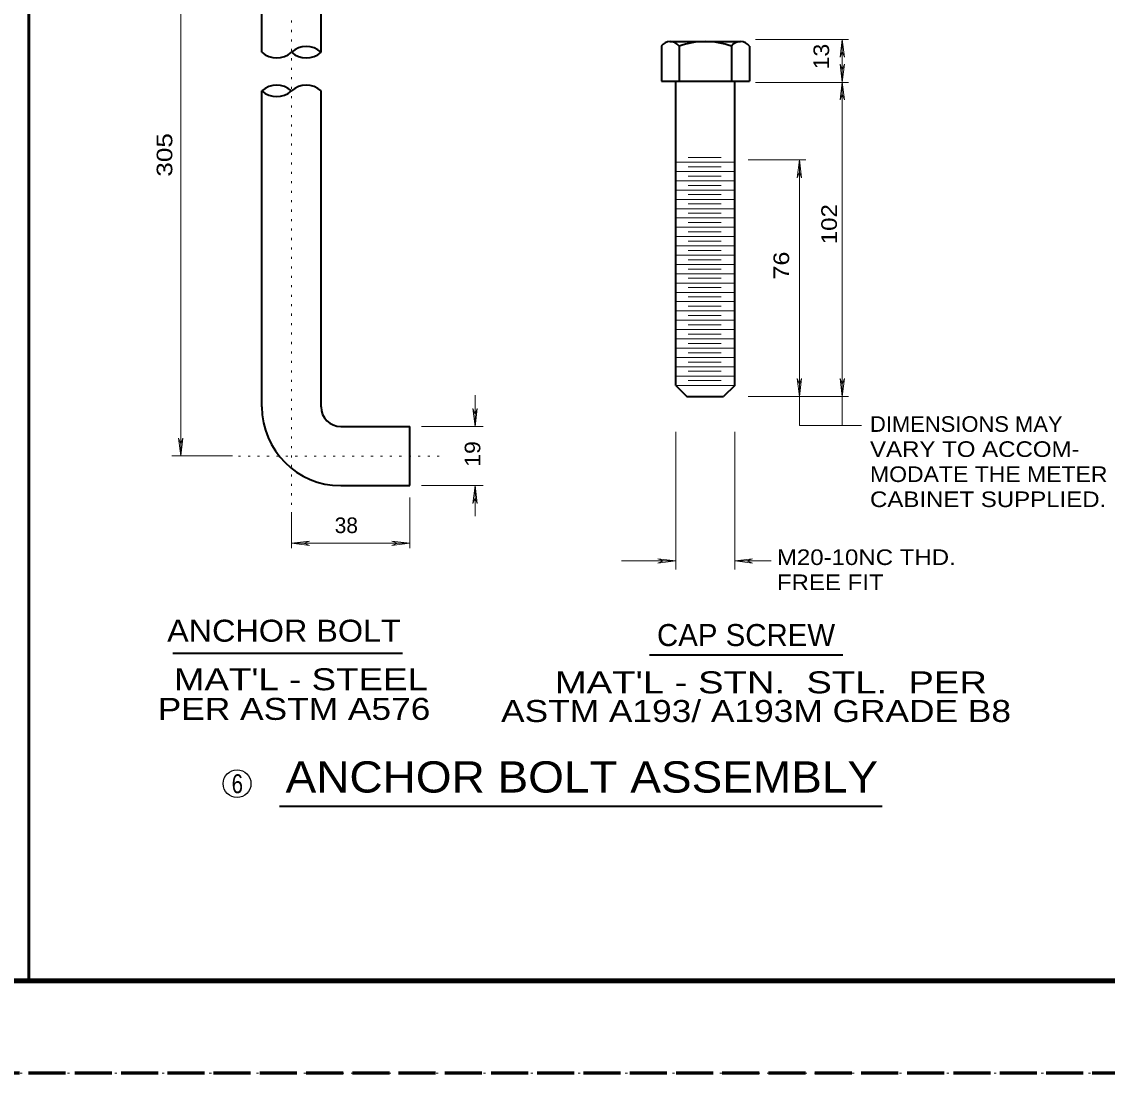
# Model space of a CAD drawing. Extents: x 312583 to 312854, y 144419 to 144597.
# Drawn here: x 312660.6 to 312713.4, y 144418.6 to 144469.7 of the extents above; entities that cross this region are included whole.
import ezdxf
from ezdxf.enums import TextEntityAlignment as Align

# ---------------------------------------------------------------- set-up
doc = ezdxf.new("R2010")
doc.units = 0
doc.header["$LTSCALE"] = 0.3
doc.linetypes.add('DOTTED', pattern=[1.5, 0.3, -1.2])
doc.linetypes.add('LONG_DASHED', pattern=[7.5, 6, -1.5])
for name, color, linetype, lineweight in [('1', 7, 'Continuous', 25), ('2', 7, 'Continuous', 13), ('63', 7, 'DOTTED', 13)]:
    doc.layers.add(name, color=color, linetype=linetype, lineweight=lineweight)

msp = doc.modelspace()

# ---------------------------------------------------------------- linework, layer by layer
at = {"layer": '1', "lineweight": 53}
msp.add_line((312660.9631, 144423.0846), (312660.9631, 144506.4889), dxfattribs=at)
at = {"layer": '1', "linetype": 'DOTTED', "lineweight": 13}
for p, q in [((312673.7418, 144445.7806), (312673.7418, 144479.2763)), ((312671.1658, 144448.6096), (312680.9715, 144448.6096))]:
    msp.add_line(p, q, dxfattribs=at)
at = {"layer": '1', "lineweight": 40}
for p, q in [((312672.3005, 144468.2593), (312672.3005, 144477.444)), ((312675.1755, 144468.2593), (312675.1755, 144477.375)), ((312691.7355, 144468.5506), (312691.7355, 144466.8486)), ((312692.1495, 144468.773), (312695.5842, 144468.773)), ((312696.0212, 144468.5506), (312696.0212, 144466.8486)), ((312691.7355, 144466.8486), (312696.0212, 144466.8486)), ((312692.4332, 144452.052), (312692.4332, 144466.8486)), ((312695.3082, 144452.052), (312695.3082, 144466.8486)), ((312672.3005, 144451.0093), (312672.3005, 144466.381)), ((312675.1755, 144451.0093), (312675.1755, 144466.381)), ((312692.4332, 144452.052), (312692.9698, 144451.5153)), ((312695.3082, 144452.052), (312694.7638, 144451.5153)), ((312692.9698, 144451.5153), (312694.7638, 144451.5153)), ((312676.1338, 144450.051), (312679.4918, 144450.051)), ((312679.4918, 144447.176), (312679.4918, 144450.051)), ((312676.1338, 144447.176), (312679.4918, 144447.176)), ((312673.1515, 144431.5743), (312702.4842, 144431.5743))]:
    msp.add_line(p, q, dxfattribs=at)
at = {"layer": '1', "lineweight": 13}
for p, q in [((312693.0388, 144463.138), (312694.6488, 144463.138)), ((312692.4332, 144462.908), (312695.3082, 144462.908)), ((312693.0388, 144462.6856), (312694.6488, 144462.6856)), ((312692.4332, 144462.4556), (312695.3082, 144462.4556)), ((312692.4332, 144462.0033), (312695.3082, 144462.0033)), ((312693.0388, 144462.2333), (312694.6488, 144462.2333)), ((312692.4332, 144461.551), (312695.3082, 144461.551)), ((312693.0388, 144461.781), (312694.6488, 144461.781)), ((312692.4332, 144461.0986), (312695.3082, 144461.0986)), ((312693.0388, 144461.3286), (312694.6488, 144461.3286)), ((312692.4332, 144460.6463), (312695.3082, 144460.6463)), ((312693.0388, 144460.8763), (312694.6488, 144460.8763)), ((312693.0388, 144460.424), (312694.6488, 144460.424)), ((312692.4332, 144460.194), (312695.3082, 144460.194)), ((312693.0388, 144459.9716), (312694.6488, 144459.9716)), ((312692.4332, 144459.7416), (312695.3082, 144459.7416)), ((312693.0388, 144459.5193), (312694.6488, 144459.5193)), ((312692.4332, 144459.2893), (312695.3082, 144459.2893)), ((312692.4332, 144458.837), (312695.3082, 144458.837)), ((312693.0388, 144459.067), (312694.6488, 144459.067)), ((312692.4332, 144458.3846), (312695.3082, 144458.3846)), ((312693.0388, 144458.6146), (312694.6488, 144458.6146)), ((312692.4332, 144457.9323), (312695.3082, 144457.9323)), ((312693.0388, 144458.1623), (312694.6488, 144458.1623)), ((312692.4332, 144457.48), (312695.3082, 144457.48)), ((312693.0388, 144457.71), (312694.6488, 144457.71)), ((312693.0388, 144457.2576), (312694.6488, 144457.2576)), ((312692.4332, 144457.0276), (312695.3082, 144457.0276)), ((312693.0388, 144456.8053), (312694.6488, 144456.8053)), ((312692.4332, 144456.5753), (312695.3082, 144456.5753)), ((312693.0388, 144456.353), (312694.6488, 144456.353)), ((312692.4332, 144456.123), (312695.3082, 144456.123)), ((312692.4332, 144455.6706), (312695.3082, 144455.6706)), ((312693.0388, 144455.9006), (312694.6488, 144455.9006)), ((312692.4332, 144455.2183), (312695.3082, 144455.2183)), ((312693.0388, 144455.4483), (312694.6488, 144455.4483)), ((312692.4332, 144454.766), (312695.3082, 144454.766)), ((312693.0388, 144454.996), (312694.6488, 144454.996)), ((312692.4332, 144454.3136), (312695.3082, 144454.3136)), ((312693.0388, 144454.5436), (312694.6488, 144454.5436)), ((312693.0388, 144454.0913), (312694.6488, 144454.0913)), ((312692.4332, 144453.8613), (312695.3082, 144453.8613)), ((312693.0388, 144453.639), (312694.6488, 144453.639)), ((312692.4332, 144453.409), (312695.3082, 144453.409)), ((312693.0388, 144453.1866), (312694.6488, 144453.1866)), ((312692.4332, 144452.9566), (312695.3082, 144452.9566)), ((312692.4332, 144452.5043), (312695.3082, 144452.5043)), ((312693.0388, 144452.7343), (312694.6488, 144452.7343)), ((312692.4332, 144452.052), (312695.3082, 144452.052)), ((312693.0388, 144452.282), (312694.6488, 144452.282))]:
    msp.add_line(p, q, dxfattribs=at)
at = {"layer": '1', "lineweight": 35}
for p, q in [((312667.9639, 144439.0157), (312679.1343, 144439.0157)), ((312691.164, 144438.9409), (312700.5599, 144438.9409))]:
    msp.add_line(p, q, dxfattribs=at)
at = {"layer": '1', "lineweight": 158}
msp.add_line((312616.5, 144423.0846), (312849, 144423.0846), dxfattribs=at)
at = {"layer": '1', "linetype": 'LONG_DASHED', "lineweight": 60}
msp.add_line((312851.75, 144418.5846), (312583.526, 144418.5846), dxfattribs=at)
at = {"layer": '1', "lineweight": 40}
for centre, radius, start, end in [((312674.4568, 144467.4629), 1.0728, 47.93289, 132.06711), ((312692.1629, 144468.2491), 0.524, 34.61518, 145.38482), ((312693.8707, 144465.0576), 3.7154, 69.90536, 110.09465), ((312695.5822, 144468.2414), 0.5316, 35.06631, 144.93368), ((312673.0193, 144469.0557), 1.0728, 227.93289, 312.06711), ((312674.4568, 144469.0557), 1.0728, 227.93289, 312.06711), ((312673.0193, 144465.5808), 1.0728, 47.93289, 132.06711), ((312673.0193, 144467.1735), 1.0728, 227.93289, 312.06711), ((312674.4568, 144465.5808), 1.0728, 47.93289, 132.06711), ((312676.1338, 144451.0055), 3.8333, 180, 270), ((312676.1338, 144451.0055), 0.9583, 180, 270)]:
    msp.add_arc(centre, radius, start, end, dxfattribs=at)
at = {"layer": '2'}
for p, q in [((312668.3522, 144448.6173), (312668.3522, 144477.8273)), ((312700.8435, 144468.8803), (312696.3125, 144468.8803)), ((312700.5368, 144468.8803), (312700.4295, 144468.014)), ((312700.5368, 144468.8803), (312700.6442, 144468.014)), ((312700.5368, 144466.8026), (312700.5368, 144468.8803)), ((312700.4295, 144468.014), (312700.5368, 144468.29)), ((312700.6442, 144468.014), (312700.5368, 144468.29)), ((312700.4295, 144467.669), (312700.5368, 144467.393)), ((312700.5368, 144466.8026), (312700.4295, 144467.669)), ((312700.6442, 144467.669), (312700.5368, 144467.393)), ((312700.5368, 144466.8026), (312700.6442, 144467.669)), ((312700.8435, 144466.7796), (312696.3125, 144466.7796)), ((312700.5368, 144466.8026), (312700.4295, 144465.9363)), ((312700.5368, 144466.8026), (312700.6442, 144465.9363)), ((312700.5368, 144450.097), (312700.5368, 144466.7796)), ((312700.4295, 144465.9363), (312700.5368, 144466.2123)), ((312700.6442, 144465.9363), (312700.5368, 144466.2123)), ((312698.7658, 144463.0153), (312695.9522, 144463.0153)), ((312698.4515, 144463.0153), (312698.3442, 144462.149)), ((312698.4515, 144450.097), (312698.4515, 144463.0153)), ((312698.4515, 144463.0153), (312698.5588, 144462.149)), ((312698.3442, 144462.149), (312698.4515, 144462.425)), ((312698.5588, 144462.149), (312698.4515, 144462.425)), ((312698.3442, 144452.3816), (312698.4515, 144452.1056)), ((312698.4515, 144451.5153), (312698.3442, 144452.3816)), ((312698.5588, 144452.3816), (312698.4515, 144452.1056)), ((312698.4515, 144451.5153), (312698.5588, 144452.3816)), ((312700.4295, 144452.3816), (312700.5368, 144452.1056)), ((312700.5368, 144451.5153), (312700.4295, 144452.3816)), ((312700.6442, 144452.3816), (312700.5368, 144452.1056)), ((312700.5368, 144451.5153), (312700.6442, 144452.3816)), ((312682.6735, 144450.051), (312682.6735, 144451.5766)), ((312700.8435, 144451.5153), (312695.9522, 144451.5153)), ((312682.5662, 144450.9173), (312682.6735, 144450.6413)), ((312682.6735, 144450.051), (312682.5662, 144450.9173)), ((312682.7808, 144450.9173), (312682.6735, 144450.6413)), ((312682.6735, 144450.051), (312682.7808, 144450.9173)), ((312680.0668, 144450.051), (312683.0645, 144450.051)), ((312701.4798, 144450.097), (312698.4515, 144450.097)), ((312668.2448, 144449.4836), (312668.3522, 144449.2076)), ((312668.3522, 144448.6173), (312668.2448, 144449.4836)), ((312668.4595, 144449.4836), (312668.3522, 144449.2076)), ((312668.3522, 144448.6173), (312668.4595, 144449.4836)), ((312692.4332, 144449.7826), (312692.4332, 144443.0896)), ((312695.3082, 144449.7826), (312695.3082, 144443.0896)), ((312670.8745, 144448.625), (312667.9228, 144448.625)), ((312680.0668, 144447.176), (312683.0645, 144447.176)), ((312682.6735, 144447.176), (312682.5662, 144446.3096)), ((312682.6735, 144447.176), (312682.7808, 144446.3096)), ((312682.6735, 144445.681), (312682.6735, 144447.176)), ((312679.4918, 144446.601), (312679.4918, 144444.1246)), ((312682.5662, 144446.3096), (312682.6735, 144446.5856)), ((312682.7808, 144446.3096), (312682.6735, 144446.5856)), ((312673.7418, 144445.7806), (312673.7418, 144444.1246)), ((312673.7418, 144444.37), (312674.6082, 144444.4773)), ((312673.7418, 144444.37), (312679.4918, 144444.37)), ((312673.7418, 144444.37), (312674.6082, 144444.2626)), ((312674.6082, 144444.4773), (312674.3322, 144444.37)), ((312674.6082, 144444.2626), (312674.3322, 144444.37)), ((312678.6255, 144444.4773), (312678.9015, 144444.37)), ((312679.4918, 144444.37), (312678.6255, 144444.4773)), ((312678.6255, 144444.2626), (312678.9015, 144444.37)), ((312679.4918, 144444.37), (312678.6255, 144444.2626)), ((312689.7958, 144443.5113), (312692.4332, 144443.5113)), ((312691.5668, 144443.6186), (312691.8428, 144443.5113)), ((312692.4332, 144443.5113), (312691.5668, 144443.6186)), ((312691.5668, 144443.404), (312691.8428, 144443.5113)), ((312692.4332, 144443.5113), (312691.5668, 144443.404)), ((312695.3082, 144443.5113), (312696.1745, 144443.6186)), ((312695.3082, 144443.5113), (312697.0792, 144443.5113)), ((312695.3082, 144443.5113), (312696.1745, 144443.404)), ((312696.1745, 144443.6186), (312695.8985, 144443.5113)), ((312696.1745, 144443.404), (312695.8985, 144443.5113))]:
    msp.add_line(p, q, dxfattribs=at)
at = {"layer": '2', "lineweight": 40}
for p, q in [((312692.5942, 144468.5506), (312692.5942, 144466.8486)), ((312695.1472, 144468.5506), (312695.1472, 144466.8486))]:
    msp.add_line(p, q, dxfattribs=at)
at = {"layer": '2', "lineweight": 25}
msp.add_circle((312671.093, 144432.6745), 0.6757, dxfattribs=at)
at = {"layer": '63'}
msp.add_lwpolyline([(312601.2, 144418.5846), (312853.5, 144418.5846), (312853.5, 144596.7846)], dxfattribs=at)

# ---------------------------------------------------------------- texts
at = {"layer": '2'}
for s, width, p in [('13 ', 1.1, (312699.8961, 144467.4246)), ('305 ', 1.25, (312667.9405, 144462.2032)), ('102 ', 1.15, (312700.2764, 144458.9165)), ('76 ', 1.2, (312697.9497, 144457.2001)), ('19 ', 1.1, (312682.9261, 144448.0924))]:
    msp.add_text(s, height=0.76, rotation=90, dxfattribs=dict(at, width=width)).set_placement(p)
for s, width, p in [('DIMENSIONS MAY', 1.05, (312701.8862, 144449.7893)), ('VARY TO ACCOM-', 1.15, (312701.8862, 144448.5693)), ('MODATE THE METER', 1.1, (312701.8862, 144447.3493)), ('CABINET SUPPLIED.', 1.15, (312701.8862, 144446.1293)), ('M20-10NC THD.', 1.15, (312697.3552, 144443.311)), ('FREE FIT', 1.15, (312697.3552, 144442.091))]:
    msp.add_text(s, height=0.76, dxfattribs=dict(at, width=width)).set_placement(p)
msp.add_text('38', height=0.76, dxfattribs=at).set_placement((312675.841, 144444.8646))
for s, height, width, p in [(' ANCHOR BOLT', 1.07, 1.1, (312673.1548, 144439.5801)), ("MAT'L - STEEL", 1.07, 1.25, (312674.1974, 144437.2186)), ("MAT'L - STN.  STL.  PER", 1.07, 1.3, (312697.0644, 144437.069)), ('PER ASTM A576', 1.07, 1.2, (312673.8621, 144435.7773)), ('ASTM A193/ A193M GRADE B8', 1.07, 1.2, (312696.3411, 144435.6737)), ('ANCHOR BOLT ASSEMBLY', 1.52, 1.1, (312687.8652, 144432.2412)), ('6', 0.92, 0.8, (312671.1044, 144432.2106))]:
    msp.add_text(s, height=height, dxfattribs=dict(at, width=width)).set_placement(p, align=Align.CENTER)
msp.add_text('CAP SCREW', height=1.07, dxfattribs=at).set_placement((312695.8547, 144439.3692), align=Align.CENTER)

doc.saveas('drawing.dxf')
